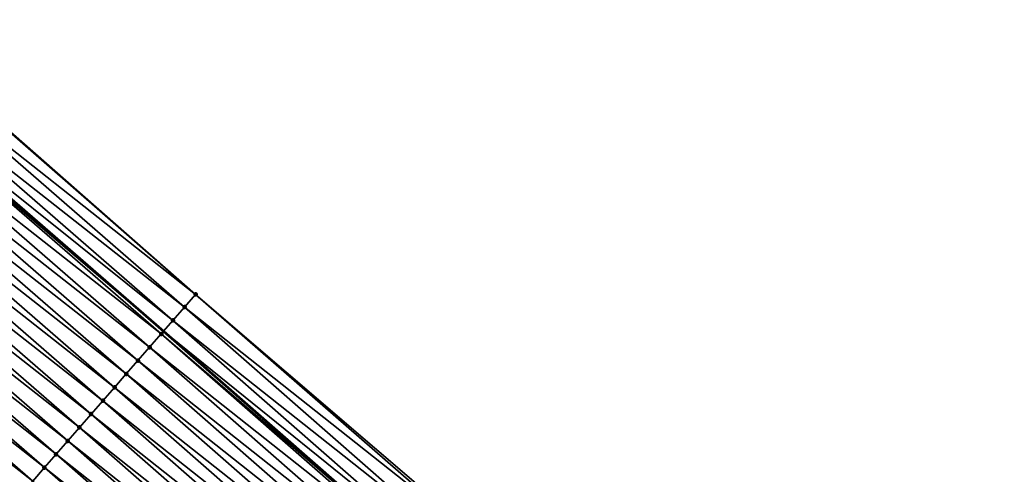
# Model space of a CAD drawing. Header units: feet. Extents: x 2017353 to 2024169, y 808050 to 818690.
# Tile 290 of 305: x 2022643 to 2022699, y 814189 to 814214. Entities that reach past the tile are written whole.
import ezdxf

# ---------------------------------------------------------------- set-up
doc = ezdxf.new("R2010")
doc.units = ezdxf.units.FT
doc.header["$MEASUREMENT"] = 0
for name, color, linetype, lineweight in [('EP_Travel Lane', 172, 'Continuous', 53), ('SB-Road Shots', 141, 'Continuous', 100), ('SB-Road X-Section', 40, 'Continuous', 13)]:
    doc.layers.add(name, color=color, linetype=linetype, lineweight=lineweight)
doc.layers.add('I-77-MM15-17_SB-Surface-BORDER', color=7, linetype='Continuous')
doc.layers.add('I-77-MM15-17_SB-Surface-TIN', color=7, linetype='Continuous')

msp = doc.modelspace()

# ---------------------------------------------------------------- linework, layer by layer
at = {"layer": 'EP_Travel Lane'}
msp.add_polyline3d([(2022542.824971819, 814286.3335518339, 283.9437080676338), (2022558.550940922, 814273.9987547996, 284.6837772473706), (2022574.318739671, 814261.2731713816, 285.4313607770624), (2022589.818365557, 814248.6543625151, 286.158104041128), (2022605.458133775, 814235.8011696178, 286.8715970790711), (2022620.708547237, 814222.8807780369, 287.5706653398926), (2022635.958370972, 814209.9608860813, 288.2912770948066), (2022651.226410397, 814196.6884151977, 289.0018068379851), (2022666.2520939, 814183.5089710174, 289.7307393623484), (2022681.37087655, 814170.1594617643, 290.4675024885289), (2022696.224316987, 814156.7876195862, 291.2221389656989), (2022711.078236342, 814143.4153462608, 291.9592854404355), (2022725.94583979, 814129.5223704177, 292.664388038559), (2022740.431374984, 814115.7495768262, 293.3581499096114), (2022755.100171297, 814101.7165553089, 294.0507153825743), (2022769.379040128, 814087.7297632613, 294.7547948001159), (2022783.657795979, 814073.7430818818, 295.463396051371)], dxfattribs=at)
at = {"layer": 'I-77-MM15-17_SB-Surface-BORDER', "color": 3, "linetype": 'Continuous', "lineweight": -3}
msp.add_polyline3d([(2022543.494054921, 814287.1911650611, 284.0234243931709), (2022559.589401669, 814275.3295919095, 284.8034136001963), (2022575.872630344, 814263.1865528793, 285.6143508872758), (2022591.355720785, 814250.5473830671, 286.3391464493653), (2022607.316278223, 814238.0056593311, 287.0741555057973), (2022622.513882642, 814225.0224247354, 287.7640306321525), (2022637.804365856, 814212.1510315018, 288.493770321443), (2022653.039995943, 814198.766447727, 289.1937222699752), (2022668.203469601, 814185.7450647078, 289.940548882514), (2022683.272587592, 814172.2830550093, 290.6726957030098), (2022698.013128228, 814158.7858038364, 291.4271963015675), (2022712.694945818, 814145.2207183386, 292.1343258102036), (2022726.838947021, 814130.4695501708, 292.7534395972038), (2022741.058225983, 814116.4144667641, 293.4223065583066), (2022756.367294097, 814103.002045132, 294.17339212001), (2022770.972810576, 814089.3465911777, 294.9082043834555), (2022785.257227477, 814075.3653871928, 295.6120124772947)], dxfattribs=at)
at = {"layer": 'I-77-MM15-17_SB-Surface-TIN', "color": 128, "linetype": 'Continuous', "lineweight": -3}
for points in [[(2022653.039995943, 814198.766447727, 289.1937222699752), (2022637.766592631, 814212.1062197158, 288.4896905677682), (2022637.122407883, 814211.3413442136, 288.4083107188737)], [(2022653.039995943, 814198.766447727, 289.1937222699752), (2022637.804365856, 814212.1510315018, 288.493770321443), (2022637.766592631, 814212.1062197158, 288.4896905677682)], [(2022652.418239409, 814198.0531644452, 289.1119261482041), (2022637.122407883, 814211.3413442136, 288.4083107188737), (2022636.47785724, 814210.5767787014, 288.3402980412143)], [(2022652.418239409, 814198.0531644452, 289.1119261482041), (2022653.039995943, 814198.766447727, 289.1937222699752), (2022637.122407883, 814211.3413442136, 288.4083107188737)], [(2022651.760491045, 814197.2999234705, 289.0500233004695), (2022636.47785724, 814210.5767787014, 288.3402980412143), (2022635.958370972, 814209.9608860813, 288.2912770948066)], [(2022651.760491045, 814197.2999234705, 289.0500233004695), (2022652.418239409, 814198.0531644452, 289.1119261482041), (2022636.47785724, 814210.5767787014, 288.3402980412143)], [(2022635.833110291, 814209.8123795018, 288.2794569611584), (2022651.226410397, 814196.6884151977, 289.0018068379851), (2022635.958370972, 814209.9608860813, 288.2912770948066)], [(2022651.760491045, 814197.2999234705, 289.0500233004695), (2022635.958370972, 814209.9608860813, 288.2912770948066), (2022651.226410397, 814196.6884151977, 289.0018068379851)], [(2022651.102675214, 814196.5467416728, 288.9906361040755), (2022635.833110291, 814209.8123795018, 288.2794569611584), (2022635.188766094, 814209.0476390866, 288.2039022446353)], [(2022651.102675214, 814196.5467416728, 288.9906361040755), (2022651.226410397, 814196.6884151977, 289.0018068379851), (2022635.833110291, 814209.8123795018, 288.2794569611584)], [(2022650.445302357, 814195.7931713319, 288.9147317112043), (2022635.188766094, 814209.0476390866, 288.2039022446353), (2022634.544653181, 814208.282702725, 288.1198980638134)], [(2022650.445302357, 814195.7931713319, 288.9147317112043), (2022651.102675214, 814196.5467416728, 288.9906361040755), (2022635.188766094, 814209.0476390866, 288.2039022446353)], [(2022649.788090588, 814195.039459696, 288.8328207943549), (2022634.544653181, 814208.282702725, 288.1198980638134), (2022633.900384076, 814207.5178986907, 288.041600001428)], [(2022649.788090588, 814195.039459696, 288.8328207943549), (2022650.445302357, 814195.7931713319, 288.9147317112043), (2022634.544653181, 814208.282702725, 288.1198980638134)], [(2022649.13075343, 814194.2858580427, 288.7555852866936), (2022633.900384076, 814207.5178986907, 288.041600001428), (2022633.256134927, 814206.7530777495, 287.9625729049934)], [(2022649.13075343, 814194.2858580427, 288.7555852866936), (2022649.788090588, 814195.039459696, 288.8328207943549), (2022633.900384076, 814207.5178986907, 288.041600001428)], [(2022648.473372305, 814193.532294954, 288.6799891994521), (2022633.256134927, 814206.7530777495, 287.9625729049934), (2022632.611798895, 814205.9883304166, 287.8867198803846)], [(2022648.473372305, 814193.532294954, 288.6799891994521), (2022649.13075343, 814194.2858580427, 288.7555852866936), (2022633.256134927, 814206.7530777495, 287.9625729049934)], [(2022647.815930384, 814192.7787851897, 288.606659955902), (2022632.611798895, 814205.9883304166, 287.8867198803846), (2022631.967465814, 814205.2235805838, 287.8107590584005)], [(2022647.815930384, 814192.7787851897, 288.606659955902), (2022648.473372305, 814193.532294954, 288.6799891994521), (2022632.611798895, 814205.9883304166, 287.8867198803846)], [(2022647.158509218, 814192.0252572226, 288.5325568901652), (2022631.967465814, 814205.2235805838, 287.8107590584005), (2022631.323119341, 814204.4588420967, 287.7352874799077)], [(2022647.158509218, 814192.0252572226, 288.5325568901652), (2022647.815930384, 814192.7787851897, 288.606659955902), (2022631.967465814, 814205.2235805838, 287.8107590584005)], [(2022646.50113972, 814191.2716839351, 288.4565272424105), (2022631.323119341, 814204.4588420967, 287.7352874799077), (2022630.678753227, 814203.6941202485, 287.6605333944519)], [(2022646.50113972, 814191.2716839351, 288.4565272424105), (2022647.158509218, 814192.0252572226, 288.5325568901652), (2022631.323119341, 814204.4588420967, 287.7352874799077)], [(2022645.843856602, 814190.5180348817, 288.3772767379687), (2022630.678753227, 814203.6941202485, 287.6605333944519), (2022630.034534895, 814202.9292731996, 287.5803804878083)], [(2022645.843856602, 814190.5180348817, 288.3772767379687), (2022646.50113972, 814191.2716839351, 288.4565272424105), (2022630.678753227, 814203.6941202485, 287.6605333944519)], [(2022645.186551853, 814189.7644048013, 288.298832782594), (2022630.034534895, 814202.9292731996, 287.5803804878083), (2022629.390322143, 814202.1644214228, 287.5000237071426)], [(2022645.186551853, 814189.7644048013, 288.298832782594), (2022645.843856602, 814190.5180348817, 288.3772767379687), (2022630.034534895, 814202.9292731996, 287.5803804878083)], [(2022644.529239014, 814189.0107818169, 288.2206904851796), (2022629.390322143, 814202.1644214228, 287.5000237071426), (2022628.746093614, 814201.3995830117, 287.4202432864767)], [(2022644.529239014, 814189.0107818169, 288.2206904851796), (2022645.186551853, 814189.7644048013, 288.298832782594), (2022629.390322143, 814202.1644214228, 287.5000237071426)], [(2022643.871968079, 814188.2571220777, 288.1409857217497), (2022628.746093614, 814201.3995830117, 287.4202432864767), (2022628.101789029, 814200.6348090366, 287.3432414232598)], [(2022643.871968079, 814188.2571220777, 288.1409857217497), (2022644.529239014, 814189.0107818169, 288.2206904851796), (2022628.746093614, 814201.3995830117, 287.4202432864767)], [(2022643.214566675, 814187.5035767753, 288.0661457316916), (2022628.101789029, 814200.6348090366, 287.3432414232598), (2022628.09374356, 814200.6252637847, 287.3423614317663)], [(2022643.214566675, 814187.5035767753, 288.0661457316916), (2022628.09374356, 814200.6252637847, 287.3423614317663), (2022643.206419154, 814187.49424012, 288.065263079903)], [(2022643.065745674, 814187.33303529, 288.0500233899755), (2022643.206419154, 814187.49424012, 288.065263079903), (2022628.09374356, 814200.6252637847, 287.3423614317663)], [(2022643.214566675, 814187.5035767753, 288.0661457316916), (2022643.871968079, 814188.2571220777, 288.1409857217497), (2022628.101789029, 814200.6348090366, 287.3432414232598)], [(2022668.100967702, 814185.6276339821, 289.9300242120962), (2022653.039995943, 814198.766447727, 289.1937222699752), (2022652.418239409, 814198.0531644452, 289.1119261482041)], [(2022668.100967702, 814185.6276339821, 289.9300242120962), (2022668.203469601, 814185.7450647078, 289.940548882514), (2022653.039995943, 814198.766447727, 289.1937222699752)], [(2022667.443919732, 814184.8737786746, 289.8420055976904), (2022652.418239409, 814198.0531644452, 289.1119261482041), (2022651.760491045, 814197.2999234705, 289.0500233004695)], [(2022667.443919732, 814184.8737786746, 289.8420055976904), (2022668.100967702, 814185.6276339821, 289.9300242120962), (2022652.418239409, 814198.0531644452, 289.1119261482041)], [(2022666.786217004, 814184.1204976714, 289.7784009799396), (2022651.760491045, 814197.2999234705, 289.0500233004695), (2022651.226410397, 814196.6884151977, 289.0018068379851)], [(2022666.786217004, 814184.1204976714, 289.7784009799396), (2022667.443919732, 814184.8737786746, 289.8420055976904), (2022651.760491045, 814197.2999234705, 289.0500233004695)], [(2022651.102675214, 814196.5467416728, 288.9906361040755), (2022666.2520939, 814183.5089710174, 289.7307393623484), (2022651.226410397, 814196.6884151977, 289.0018068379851)], [(2022666.786217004, 814184.1204976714, 289.7784009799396), (2022651.226410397, 814196.6884151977, 289.0018068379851), (2022666.2520939, 814183.5089710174, 289.7307393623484)], [(2022666.12838276, 814183.3673320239, 289.7197001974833), (2022651.102675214, 814196.5467416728, 288.9906361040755), (2022650.445302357, 814195.7931713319, 288.9147317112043)], [(2022666.12838276, 814183.3673320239, 289.7197001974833), (2022666.2520939, 814183.5089710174, 289.7307393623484), (2022651.102675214, 814196.5467416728, 288.9906361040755)], [(2022665.471076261, 814182.6137034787, 289.6413213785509), (2022650.445302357, 814195.7931713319, 288.9147317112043), (2022649.788090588, 814195.039459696, 288.8328207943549)], [(2022665.471076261, 814182.6137034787, 289.6413213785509), (2022666.12838276, 814183.3673320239, 289.7197001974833), (2022650.445302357, 814195.7931713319, 288.9147317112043)], [(2022664.81389803, 814181.859962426, 289.558159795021), (2022649.788090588, 814195.039459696, 288.8328207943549), (2022649.13075343, 814194.2858580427, 288.7555852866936)], [(2022664.81389803, 814181.859962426, 289.558159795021), (2022665.471076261, 814182.6137034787, 289.6413213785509), (2022649.788090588, 814195.039459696, 288.8328207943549)], [(2022664.156695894, 814181.1062423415, 289.4758895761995), (2022649.13075343, 814194.2858580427, 288.7555852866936), (2022648.473372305, 814193.532294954, 288.6799891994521)], [(2022664.156695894, 814181.1062423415, 289.4758895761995), (2022664.81389803, 814181.859962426, 289.558159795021), (2022649.13075343, 814194.2858580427, 288.7555852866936)], [(2022663.499323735, 814180.3526713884, 289.3999590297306), (2022648.473372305, 814193.532294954, 288.6799891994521), (2022647.815930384, 814192.7787851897, 288.606659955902)], [(2022663.499323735, 814180.3526713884, 289.3999590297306), (2022664.156695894, 814181.1062423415, 289.4758895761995), (2022648.473372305, 814193.532294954, 288.6799891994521)], [(2022662.841928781, 814179.5991204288, 289.3248784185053), (2022647.815930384, 814192.7787851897, 288.606659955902), (2022647.158509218, 814192.0252572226, 288.5325568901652)], [(2022662.841928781, 814179.5991204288, 289.3248784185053), (2022663.499323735, 814180.3526713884, 289.3999590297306), (2022647.815930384, 814192.7787851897, 288.606659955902)], [(2022662.184537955, 814178.8455658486, 289.2496438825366), (2022647.158509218, 814192.0252572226, 288.5325568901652), (2022646.50113972, 814191.2716839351, 288.4565272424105)], [(2022662.184537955, 814178.8455658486, 289.2496438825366), (2022662.841928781, 814179.5991204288, 289.3248784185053), (2022647.158509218, 814192.0252572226, 288.5325568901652)], [(2022661.527207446, 814178.0919583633, 289.1721603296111), (2022646.50113972, 814191.2716839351, 288.4565272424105), (2022645.843856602, 814190.5180348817, 288.3772767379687)], [(2022661.527207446, 814178.0919583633, 289.1721603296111), (2022662.184537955, 814178.8455658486, 289.2496438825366), (2022646.50113972, 814191.2716839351, 288.4565272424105)], [(2022660.869823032, 814177.3383981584, 289.0966866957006), (2022645.843856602, 814190.5180348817, 288.3772767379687), (2022645.186551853, 814189.7644048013, 288.298832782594)], [(2022660.869823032, 814177.3383981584, 289.0966866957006), (2022661.527207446, 814178.0919583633, 289.1721603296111), (2022645.843856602, 814190.5180348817, 288.3772767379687)], [(2022660.212634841, 814176.5846658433, 289.01389654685), (2022645.186551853, 814189.7644048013, 288.298832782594), (2022644.529239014, 814189.0107818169, 288.2206904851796)], [(2022660.212634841, 814176.5846658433, 289.01389654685), (2022660.869823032, 814177.3383981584, 289.0966866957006), (2022645.186551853, 814189.7644048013, 288.298832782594)], [(2022659.55547416, 814175.8309093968, 288.930080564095), (2022644.529239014, 814189.0107818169, 288.2206904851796), (2022643.871968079, 814188.2571220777, 288.1409857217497)], [(2022659.55547416, 814175.8309093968, 288.930080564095), (2022660.212634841, 814176.5846658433, 289.01389654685), (2022644.529239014, 814189.0107818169, 288.2206904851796)]]:
    msp.add_3dface(points, dxfattribs=at)
at = {"layer": 'SB-Road Shots', "lineweight": 100}
for p in [(2022653.039995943, 814198.766447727, 289.1937222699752), (2022652.418239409, 814198.0531644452, 289.1119261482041), (2022651.760491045, 814197.2999234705, 289.0500233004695), (2022651.102675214, 814196.5467416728, 288.9906361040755), (2022650.445302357, 814195.7931713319, 288.9147317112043), (2022649.788090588, 814195.039459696, 288.8328207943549), (2022649.13075343, 814194.2858580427, 288.7555852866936), (2022648.473372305, 814193.532294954, 288.6799891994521), (2022647.815930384, 814192.7787851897, 288.606659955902), (2022647.158509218, 814192.0252572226, 288.5325568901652), (2022646.50113972, 814191.2716839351, 288.4565272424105), (2022645.843856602, 814190.5180348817, 288.3772767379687), (2022645.186551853, 814189.7644048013, 288.298832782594), (2022644.529239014, 814189.0107818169, 288.2206904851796)]:
    msp.add_point(p, dxfattribs=at)
at = {"layer": 'SB-Road X-Section', "extrusion": (0.7513068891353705, -0.658989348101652, 0.03565105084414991), "elevation": 983095.1590130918, "flags": 128}
msp.add_lwpolyline([(1945856.933373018, -34781.29227065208), (1945855.987145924, -34781.3741188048), (1945854.987145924, -34781.43606102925), (1945853.987145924, -34781.49548600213), (1945852.987145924, -34781.57143867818), (1945851.987145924, -34781.653401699), (1945850.987145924, -34781.73068633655), (1945849.987145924, -34781.80633051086), (1945848.987145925, -34781.87970639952), (1945847.987145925, -34781.95385660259), (1945846.987145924, -34782.02993461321), (1945845.987145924, -34782.10923552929), (1945844.987145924, -34782.18772938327), (1945843.987145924, -34782.2659213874), (1945842.987145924, -34782.34567685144), (1945841.987145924, -34782.4205644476), (1945841.760801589, -34782.43669704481), (1945840.987145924, -34782.48461093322), (1945839.987145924, -34782.55325681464), (1945838.987145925, -34782.62134330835), (1945837.987145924, -34782.68833892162), (1945836.987145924, -34782.75230066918), (1945835.987145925, -34782.81437664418), (1945834.987145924, -34782.8742763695), (1945833.987145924, -34782.94152466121), (1945832.987145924, -34783.00676537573), (1945831.987145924, -34783.07034749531), (1945830.987145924, -34783.13866786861), (1945829.987145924, -34783.20478557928), (1945828.987145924, -34783.27517640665), (1945827.987145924, -34783.32204284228), (1945826.987145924, -34783.37091744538), (1945825.987145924, -34783.42766398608), (1945824.987145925, -34783.48013816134), (1945823.987145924, -34783.53042802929), (1945822.987145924, -34783.5880529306)], dxfattribs=at)

doc.saveas('drawing.dxf')
